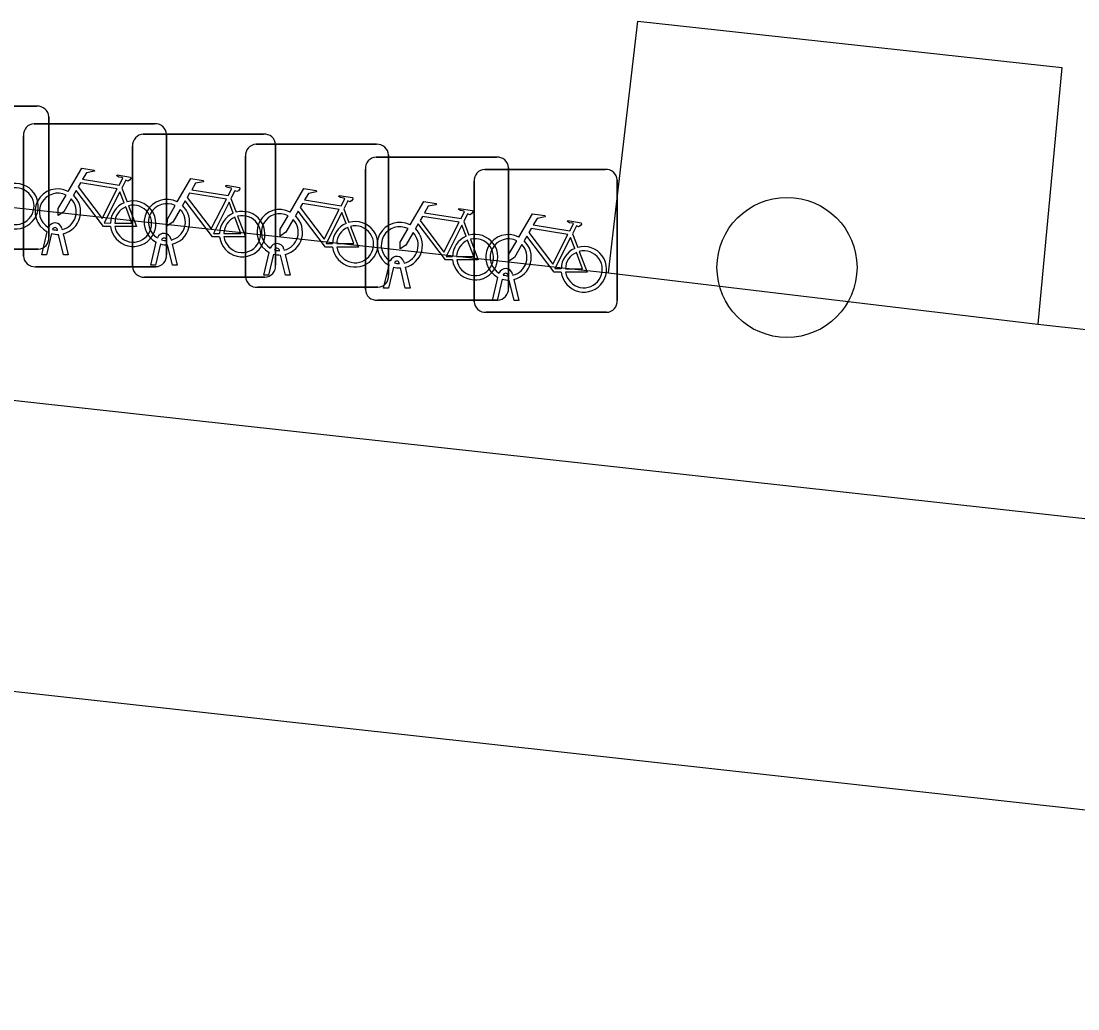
# Model space of a CAD drawing. Extents: x 162026 to 163499, y 387297 to 388169.
# Drawn here: x 162399.63 to 162407.02, y 387532.95 to 387539.85 of the extents above; entities that cross this region are included whole.
import ezdxf

# ---------------------------------------------------------------- set-up
doc = ezdxf.new("R2010")
doc.units = 0
for name, color, linetype in [('IMGEO_Boom', 7, 'Continuous'), ('IMGEO_Fietsenrek', 7, 'Continuous'), ('IMGEO_Groenvoorziening', 7, 'Continuous'), ('IMGEO_Rijbaan_lokaal_gesloten', 7, 'Continuous'), ('IMGEO_Voetpad_open', 7, 'Continuous')]:
    doc.layers.add(name, color=color, linetype=linetype)

msp = doc.modelspace()

# ---------------------------------------------------------------- linework, layer by layer
at = {"layer": 'IMGEO_Boom'}
msp.add_circle((162404.983, 387538.129), 0.4892, dxfattribs=at)
at = {"layer": 'IMGEO_Fietsenrek'}
for p, q in [((162398.9009, 387539.2555), (162399.7418, 387539.2555)), ((162399.7418, 387539.2555), (162398.9009, 387539.2555)), ((162399.7229, 387539.1335), (162400.5638, 387539.1335)), ((162400.5638, 387539.1335), (162399.7229, 387539.1335)), ((162399.8255, 387539.1811), (162399.8255, 387538.3402)), ((162399.8255, 387538.3402), (162399.8255, 387539.1811)), ((162400.4849, 387539.0605), (162401.3258, 387539.0605)), ((162401.3258, 387539.0605), (162400.4849, 387539.0605)), ((162400.6475, 387539.0591), (162400.6475, 387538.2182)), ((162400.6475, 387538.2182), (162400.6475, 387539.0591)), ((162399.6485, 387538.2089), (162399.6485, 387539.0498)), ((162399.6485, 387539.0498), (162399.6485, 387538.2089)), ((162401.2739, 387538.9895), (162402.1148, 387538.9895)), ((162402.1148, 387538.9895), (162401.2739, 387538.9895)), ((162401.4095, 387538.9861), (162401.4095, 387538.1452)), ((162401.4095, 387538.1452), (162401.4095, 387538.9861)), ((162400.4105, 387538.1359), (162400.4105, 387538.9768)), ((162400.4105, 387538.9768), (162400.4105, 387538.1359)), ((162402.1985, 387538.9151), (162402.1985, 387538.0742)), ((162402.1985, 387538.0742), (162402.1985, 387538.9151)), ((162401.1995, 387538.0649), (162401.1995, 387538.9058)), ((162401.1995, 387538.9058), (162401.1995, 387538.0649)), ((162402.1119, 387538.8995), (162402.9528, 387538.8995)), ((162402.9528, 387538.8995), (162402.1119, 387538.8995)), ((162402.0375, 387537.9749), (162402.0375, 387538.8158)), ((162402.0375, 387538.8158), (162402.0375, 387537.9749)), ((162402.8719, 387538.8145), (162403.7128, 387538.8145)), ((162403.7128, 387538.8145), (162402.8719, 387538.8145)), ((162403.0365, 387538.8251), (162403.0365, 387537.9842)), ((162403.0365, 387537.9842), (162403.0365, 387538.8251)), ((162402.7975, 387537.8899), (162402.7975, 387538.7308)), ((162402.7975, 387538.7308), (162402.7975, 387537.8899)), ((162403.7965, 387538.7401), (162403.7965, 387537.8992)), ((162403.7965, 387537.8992), (162403.7965, 387538.7401)), ((162400.3352, 387538.6832), (162400.3715, 387538.588)), ((162401.0972, 387538.6102), (162401.1335, 387538.515)), ((162401.8862, 387538.5392), (162401.9225, 387538.444)), ((162399.8859, 387538.3899), (162399.8849, 387538.3942)), ((162399.9166, 387538.4014), (162399.9184, 387538.3935)), ((162402.7242, 387538.4492), (162402.7605, 387538.354)), ((162399.7755, 387538.2183), (162399.8138, 387538.3783)), ((162399.8442, 387538.3661), (162399.8089, 387538.2183)), ((162399.927, 387538.2183), (162399.8931, 387538.36)), ((162399.9254, 387538.3643), (162399.9604, 387538.2183)), ((162400.6479, 387538.3169), (162400.6469, 387538.3212)), ((162400.6786, 387538.3284), (162400.6804, 387538.3205)), ((162403.4842, 387538.3642), (162403.5205, 387538.269)), ((162399.7511, 387538.2565), (162398.9102, 387538.2565)), ((162398.9102, 387538.2565), (162399.7511, 387538.2565)), ((162400.5375, 387538.1453), (162400.5758, 387538.3053)), ((162400.6062, 387538.2931), (162400.5709, 387538.1453)), ((162400.689, 387538.1453), (162400.6551, 387538.287)), ((162400.6874, 387538.2913), (162400.7224, 387538.1453)), ((162401.4369, 387538.2459), (162401.4359, 387538.2502)), ((162401.4676, 387538.2574), (162401.4694, 387538.2495)), ((162399.8089, 387538.2183), (162399.7755, 387538.2183)), ((162399.9604, 387538.2183), (162399.927, 387538.2183)), ((162401.3265, 387538.0743), (162401.3648, 387538.2343)), ((162401.3952, 387538.2221), (162401.3599, 387538.0743)), ((162401.478, 387538.0743), (162401.4441, 387538.216)), ((162401.4764, 387538.2203), (162401.5114, 387538.0743)), ((162400.5731, 387538.1345), (162399.7322, 387538.1345)), ((162399.7322, 387538.1345), (162400.5731, 387538.1345)), ((162400.5709, 387538.1453), (162400.5375, 387538.1453)), ((162400.7224, 387538.1453), (162400.689, 387538.1453)), ((162402.1645, 387537.9843), (162402.2028, 387538.1443)), ((162402.2332, 387538.1321), (162402.1979, 387537.9843)), ((162402.2749, 387538.1559), (162402.2739, 387538.1602)), ((162402.316, 387537.9843), (162402.2821, 387538.126)), ((162402.3056, 387538.1674), (162402.3074, 387538.1595)), ((162402.3144, 387538.1303), (162402.3494, 387537.9843)), ((162401.3351, 387538.0615), (162400.4942, 387538.0615)), ((162400.4942, 387538.0615), (162401.3351, 387538.0615)), ((162401.3599, 387538.0743), (162401.3265, 387538.0743)), ((162401.5114, 387538.0743), (162401.478, 387538.0743)), ((162402.9245, 387537.8993), (162402.9628, 387538.0593)), ((162402.9932, 387538.0471), (162402.9579, 387537.8993)), ((162403.0349, 387538.0709), (162403.0339, 387538.0752)), ((162403.076, 387537.8993), (162403.0421, 387538.041)), ((162403.0656, 387538.0824), (162403.0674, 387538.0745)), ((162403.0744, 387538.0453), (162403.1094, 387537.8993)), ((162402.1241, 387537.9905), (162401.2832, 387537.9905)), ((162401.2832, 387537.9905), (162402.1241, 387537.9905)), ((162402.1979, 387537.9843), (162402.1645, 387537.9843)), ((162402.3494, 387537.9843), (162402.316, 387537.9843)), ((162402.9621, 387537.9005), (162402.1212, 387537.9005)), ((162402.1212, 387537.9005), (162402.9621, 387537.9005)), ((162402.9579, 387537.8993), (162402.9245, 387537.8993)), ((162403.1094, 387537.8993), (162403.076, 387537.8993)), ((162403.7221, 387537.8155), (162402.8812, 387537.8155)), ((162402.8812, 387537.8155), (162403.7221, 387537.8155))]:
    msp.add_line(p, q, dxfattribs=at)
for points in [[(162399.9611, 387538.6602), (162400.0558, 387538.8237), (162400.142, 387538.8099), (162400.1437, 387538.8012), (162400.0876, 387538.7903), (162400.0614, 387538.745), (162400.3166, 387538.7042)], [(162400.3166, 387538.7042), (162400.3416, 387538.753), (162400.3365, 387538.757), (162400.3133, 387538.7607), (162400.3006, 387538.7682), (162400.2996, 387538.7713), (162400.3018, 387538.7759), (162400.3966, 387538.7608), (162400.3989, 387538.7505), (162400.3895, 387538.7381), (162400.3771, 387538.7317), (162400.3626, 387538.7379), (162400.3352, 387538.6832)], [(162400.3037, 387538.679), (162400.0469, 387538.72), (162400.0302, 387538.6912), (162400.1972, 387538.4709), (162400.3037, 387538.679)], [(162400.7231, 387538.5872), (162400.8178, 387538.7507), (162400.904, 387538.7369), (162400.9057, 387538.7282), (162400.8496, 387538.7173), (162400.8234, 387538.672), (162401.0786, 387538.6312)], [(162401.0786, 387538.6312), (162401.1036, 387538.68), (162401.0985, 387538.684), (162401.0753, 387538.6877), (162401.0626, 387538.6952), (162401.0616, 387538.6983), (162401.0638, 387538.7029), (162401.1586, 387538.6878), (162401.1609, 387538.6775), (162401.1515, 387538.6651), (162401.1391, 387538.6587), (162401.1246, 387538.6649), (162401.0972, 387538.6102)], [(162399.9818, 387538.6077), (162399.9302, 387538.5185), (162399.8903, 387538.4925), (162399.8915, 387538.54), (162399.946, 387538.6342)], [(162400.2568, 387538.4155), (162400.2071, 387538.4156), (162400.0164, 387538.6673), (162399.9974, 387538.6345)], [(162400.3517, 387538.581), (162400.3224, 387538.6578), (162400.213, 387538.4397), (162400.2557, 387538.4396)], [(162401.0657, 387538.606), (162400.8089, 387538.647), (162400.7922, 387538.6182), (162400.9592, 387538.3979), (162401.0657, 387538.606)], [(162401.5121, 387538.5162), (162401.6068, 387538.6797), (162401.693, 387538.6659), (162401.6947, 387538.6572), (162401.6386, 387538.6463), (162401.6124, 387538.601), (162401.8676, 387538.5602)], [(162401.8676, 387538.5602), (162401.8926, 387538.609), (162401.8875, 387538.613), (162401.8643, 387538.6167), (162401.8516, 387538.6242), (162401.8506, 387538.6273), (162401.8528, 387538.6319), (162401.9476, 387538.6168), (162401.9499, 387538.6065), (162401.9405, 387538.5941), (162401.9281, 387538.5877), (162401.9136, 387538.5939), (162401.8862, 387538.5392)], [(162400.2857, 387538.4395), (162400.4056, 387538.4393), (162400.3624, 387538.5529)], [(162400.3822, 387538.5598), (162400.4372, 387538.4152), (162400.2871, 387538.4155)], [(162400.7438, 387538.5347), (162400.6922, 387538.4455), (162400.6523, 387538.4195), (162400.6535, 387538.467), (162400.708, 387538.5612)], [(162401.0188, 387538.3425), (162400.9691, 387538.3426), (162400.7784, 387538.5943), (162400.7594, 387538.5615)], [(162401.1137, 387538.508), (162401.0844, 387538.5848), (162400.975, 387538.3667), (162401.0177, 387538.3666)], [(162401.8547, 387538.535), (162401.5979, 387538.576), (162401.5812, 387538.5472), (162401.7482, 387538.3269), (162401.8547, 387538.535)], [(162402.3501, 387538.4262), (162402.4448, 387538.5897), (162402.531, 387538.5759), (162402.5327, 387538.5672), (162402.4766, 387538.5563), (162402.4504, 387538.511), (162402.7056, 387538.4702)], [(162402.7056, 387538.4702), (162402.7306, 387538.519), (162402.7255, 387538.523), (162402.7023, 387538.5267), (162402.6896, 387538.5342), (162402.6886, 387538.5373), (162402.6908, 387538.5419), (162402.7856, 387538.5268), (162402.7879, 387538.5165), (162402.7785, 387538.5041), (162402.7661, 387538.4977), (162402.7516, 387538.5039), (162402.7242, 387538.4492)], [(162401.0477, 387538.3665), (162401.1676, 387538.3663), (162401.1244, 387538.4799)], [(162401.1442, 387538.4868), (162401.1992, 387538.3422), (162401.0491, 387538.3425)], [(162401.5328, 387538.4637), (162401.4812, 387538.3745), (162401.4413, 387538.3485), (162401.4425, 387538.396), (162401.497, 387538.4902)], [(162401.8078, 387538.2715), (162401.7581, 387538.2716), (162401.5674, 387538.5233), (162401.5484, 387538.4905)], [(162401.9027, 387538.437), (162401.8734, 387538.5138), (162401.764, 387538.2957), (162401.8067, 387538.2956)], [(162402.6927, 387538.445), (162402.4359, 387538.486), (162402.4192, 387538.4572), (162402.5862, 387538.2369), (162402.6927, 387538.445)], [(162403.1101, 387538.3412), (162403.2048, 387538.5047), (162403.291, 387538.4909), (162403.2927, 387538.4822), (162403.2366, 387538.4713), (162403.2104, 387538.426), (162403.4656, 387538.3852)], [(162401.8367, 387538.2955), (162401.9566, 387538.2953), (162401.9134, 387538.4089)], [(162401.9332, 387538.4158), (162401.9882, 387538.2712), (162401.8381, 387538.2715)], [(162402.3708, 387538.3737), (162402.3192, 387538.2845), (162402.2793, 387538.2585), (162402.2805, 387538.306), (162402.335, 387538.4002)], [(162402.6458, 387538.1815), (162402.5961, 387538.1816), (162402.4054, 387538.4333), (162402.3864, 387538.4005)], [(162402.7407, 387538.347), (162402.7114, 387538.4238), (162402.602, 387538.2057), (162402.6447, 387538.2056)], [(162403.4527, 387538.36), (162403.1959, 387538.401), (162403.1792, 387538.3722), (162403.3462, 387538.1519), (162403.4527, 387538.36)], [(162403.4656, 387538.3852), (162403.4906, 387538.434), (162403.4855, 387538.438), (162403.4623, 387538.4417), (162403.4496, 387538.4492), (162403.4486, 387538.4523), (162403.4508, 387538.4569), (162403.5456, 387538.4418), (162403.5479, 387538.4315), (162403.5385, 387538.4191), (162403.5261, 387538.4127), (162403.5116, 387538.4189), (162403.4842, 387538.3642)], [(162402.6747, 387538.2055), (162402.7946, 387538.2053), (162402.7514, 387538.3189)], [(162402.7712, 387538.3258), (162402.8262, 387538.1812), (162402.6761, 387538.1815)], [(162403.4058, 387538.0965), (162403.3561, 387538.0966), (162403.1654, 387538.3483), (162403.1464, 387538.3155)], [(162403.5007, 387538.262), (162403.4714, 387538.3388), (162403.362, 387538.1207), (162403.4047, 387538.1206)], [(162403.1308, 387538.2887), (162403.0792, 387538.1995), (162403.0393, 387538.1735), (162403.0405, 387538.221), (162403.095, 387538.3152)], [(162403.4347, 387538.1205), (162403.5546, 387538.1203), (162403.5114, 387538.2339)], [(162403.5312, 387538.2408), (162403.5862, 387538.0962), (162403.4361, 387538.0965)]]:
    msp.add_lwpolyline(points, dxfattribs=at)
for centre, radius, start, end in [((162399.7476, 387539.1778), 0.0779, 2.4484, 94.28452), ((162399.7476, 387539.1778), 0.0779, 2.4484, 94.28452), ((162399.7262, 387539.0556), 0.0779, 92.4484, 184.28452), ((162399.7262, 387539.0556), 0.0779, 92.4484, 184.28452), ((162400.5696, 387539.0558), 0.0779, 2.4484, 94.28452), ((162400.5696, 387539.0558), 0.0779, 2.4484, 94.28452), ((162400.4882, 387538.9826), 0.0779, 92.4484, 184.28452), ((162400.4882, 387538.9826), 0.0779, 92.4484, 184.28452), ((162401.3316, 387538.9828), 0.0779, 2.4484, 94.28452), ((162401.3316, 387538.9828), 0.0779, 2.4484, 94.28452), ((162401.2772, 387538.9116), 0.0779, 92.4484, 184.28452), ((162401.2772, 387538.9116), 0.0779, 92.4484, 184.28452), ((162402.1206, 387538.9118), 0.0779, 2.4484, 94.28452), ((162402.1206, 387538.9118), 0.0779, 2.4484, 94.28452), ((162402.1152, 387538.8216), 0.0779, 92.4484, 184.28452), ((162402.1152, 387538.8216), 0.0779, 92.4484, 184.28452), ((162402.9586, 387538.8218), 0.0779, 2.4484, 94.28452), ((162402.9586, 387538.8218), 0.0779, 2.4484, 94.28452), ((162402.8752, 387538.7366), 0.0779, 92.4484, 184.28452), ((162402.8752, 387538.7366), 0.0779, 92.4484, 184.28452), ((162403.7186, 387538.7368), 0.0779, 2.4484, 94.28452), ((162403.7186, 387538.7368), 0.0779, 2.4484, 94.28452), ((162399.5927, 387538.5569), 0.159, 187.0065, 105.77075), ((162399.5927, 387538.5569), 0.129, 188.67146, 104.58832), ((162399.8881, 387538.5189), 0.159, 62.67661, 242.13685), ((162399.8881, 387538.5189), 0.129, 63.31916, 238.90302), ((162399.8881, 387538.5189), 0.159, 283.5766, 46.60424), ((162399.8881, 387538.5189), 0.129, 283.60429, 43.43025), ((162400.4147, 387538.4349), 0.159, 113.3408, 178.32165), ((162400.4147, 387538.4349), 0.159, 187.0065, 105.77075), ((162400.4147, 387538.4349), 0.129, 113.92302, 177.95563), ((162400.4147, 387538.4349), 0.129, 188.67146, 104.58832), ((162400.6501, 387538.4459), 0.159, 62.67661, 242.13685), ((162400.6501, 387538.4459), 0.129, 63.31916, 238.90302), ((162400.6501, 387538.4459), 0.159, 283.5766, 46.60424), ((162400.6501, 387538.4459), 0.129, 283.60429, 43.43025), ((162401.1767, 387538.3619), 0.159, 113.3408, 178.32165), ((162401.1767, 387538.3619), 0.159, 187.0065, 105.77075), ((162401.1767, 387538.3619), 0.129, 113.92302, 177.95563), ((162401.1767, 387538.3619), 0.129, 188.67146, 104.58832), ((162401.4391, 387538.3749), 0.159, 62.67661, 242.13685), ((162401.4391, 387538.3749), 0.129, 63.31916, 238.90302), ((162401.4391, 387538.3749), 0.159, 283.5766, 46.60424), ((162399.8679, 387538.3903), 0.0499, 12.8025, 158.69338), ((162399.8679, 387538.3903), 0.0174, 12.8025, 163.45023), ((162399.8881, 387538.5189), 0.129, 253.41502, 269.02044), ((162401.4391, 387538.3749), 0.129, 283.60429, 43.43025), ((162401.9657, 387538.2909), 0.159, 113.3408, 178.32165), ((162401.9657, 387538.2909), 0.159, 187.0065, 105.77075), ((162401.9657, 387538.2909), 0.129, 113.92302, 177.95563), ((162401.9657, 387538.2909), 0.129, 188.67146, 104.58832), ((162402.2771, 387538.2849), 0.159, 62.67661, 242.13685), ((162402.2771, 387538.2849), 0.129, 63.31916, 238.90302), ((162402.2771, 387538.2849), 0.159, 283.5766, 46.60424), ((162399.7478, 387538.3344), 0.0779, 272.4484, 4.28452), ((162399.7478, 387538.3344), 0.0779, 272.4484, 4.28452), ((162399.8881, 387538.5189), 0.159, 253.99666, 271.78671), ((162400.6299, 387538.3173), 0.0499, 12.8025, 158.69338), ((162400.6299, 387538.3173), 0.0174, 12.8025, 163.45023), ((162400.6501, 387538.4459), 0.129, 253.41502, 269.02044), ((162402.2771, 387538.2849), 0.129, 283.60429, 43.43025), ((162402.8037, 387538.2009), 0.159, 113.3408, 178.32165), ((162402.8037, 387538.2009), 0.159, 187.0065, 105.77075), ((162402.8037, 387538.2009), 0.129, 113.92302, 177.95563), ((162402.8037, 387538.2009), 0.129, 188.67146, 104.58832), ((162403.0371, 387538.1999), 0.159, 62.67661, 242.13685), ((162403.0371, 387538.1999), 0.129, 63.31916, 238.90302), ((162400.6501, 387538.4459), 0.159, 253.99666, 271.78671), ((162401.4189, 387538.2463), 0.0499, 12.8025, 158.69338), ((162401.4189, 387538.2463), 0.0174, 12.8025, 163.45023), ((162401.4391, 387538.3749), 0.129, 253.41502, 269.02044), ((162403.0371, 387538.1999), 0.129, 283.60429, 43.43025), ((162403.0371, 387538.1999), 0.159, 283.5766, 46.60424), ((162403.5637, 387538.1159), 0.159, 113.3408, 178.32165), ((162403.5637, 387538.1159), 0.159, 187.0065, 105.77075), ((162403.5637, 387538.1159), 0.129, 188.67146, 104.58832), ((162399.7264, 387538.2122), 0.0779, 182.4484, 274.28452), ((162399.7264, 387538.2122), 0.0779, 182.4484, 274.28452), ((162400.5698, 387538.2124), 0.0779, 272.4484, 4.28452), ((162400.5698, 387538.2124), 0.0779, 272.4484, 4.28452), ((162401.4391, 387538.3749), 0.159, 253.99666, 271.78671), ((162402.2569, 387538.1563), 0.0499, 12.8025, 158.69338), ((162402.2569, 387538.1563), 0.0174, 12.8025, 163.45023), ((162403.5637, 387538.1159), 0.129, 113.92302, 177.95563), ((162400.4884, 387538.1392), 0.0779, 182.4484, 274.28452), ((162400.4884, 387538.1392), 0.0779, 182.4484, 274.28452), ((162401.3318, 387538.1394), 0.0779, 272.4484, 4.28452), ((162401.3318, 387538.1394), 0.0779, 272.4484, 4.28452), ((162402.2771, 387538.2849), 0.159, 253.99666, 271.78671), ((162402.2771, 387538.2849), 0.129, 253.41502, 269.02044), ((162403.0169, 387538.0713), 0.0499, 12.8025, 158.69338), ((162401.2774, 387538.0682), 0.0779, 182.4484, 274.28452), ((162401.2774, 387538.0682), 0.0779, 182.4484, 274.28452), ((162402.1208, 387538.0684), 0.0779, 272.4484, 4.28452), ((162402.1208, 387538.0684), 0.0779, 272.4484, 4.28452), ((162403.0371, 387538.1999), 0.159, 253.99666, 271.78671), ((162403.0169, 387538.0713), 0.0174, 12.8025, 163.45023), ((162403.0371, 387538.1999), 0.129, 253.41502, 269.02044), ((162402.1154, 387537.9782), 0.0779, 182.4484, 274.28452), ((162402.1154, 387537.9782), 0.0779, 182.4484, 274.28452), ((162402.9588, 387537.9784), 0.0779, 272.4484, 4.28452), ((162402.9588, 387537.9784), 0.0779, 272.4484, 4.28452), ((162402.8754, 387537.8932), 0.0779, 182.4484, 274.28452), ((162402.8754, 387537.8932), 0.0779, 182.4484, 274.28452), ((162403.7188, 387537.8934), 0.0779, 272.4484, 4.28452), ((162403.7188, 387537.8934), 0.0779, 272.4484, 4.28452)]:
    msp.add_arc(centre, radius, start, end, dxfattribs=at)
at = {"layer": 'IMGEO_Groenvoorziening'}
msp.add_lwpolyline([(162403.736, 387538.092), (162406.736, 387537.732)], dxfattribs=at)
at = {"layer": 'IMGEO_Rijbaan_lokaal_gesloten'}
for points in [[(162426.046, 387533.32), (162425.062, 387533.218), (162421.882, 387532.949), (162417.998, 387533.128), (162396.643, 387535.49), (162396.843, 387537.503)], [(162418.788, 387535.089), (162417.023, 387535.273), (162398.662, 387537.3), (162396.843, 387537.503)]]:
    msp.add_lwpolyline(points, dxfattribs=at)
at = {"layer": 'IMGEO_Voetpad_open'}
for points in [[(162403.736, 387538.092), (162403.94, 387539.85), (162406.903, 387539.525), (162406.736, 387537.732)], [(162393.751, 387537.847), (162393.897, 387539.171), (162403.736, 387538.092)], [(162406.736, 387537.732), (162418.045, 387536.484)]]:
    msp.add_lwpolyline(points, dxfattribs=at)

doc.saveas('drawing.dxf')
